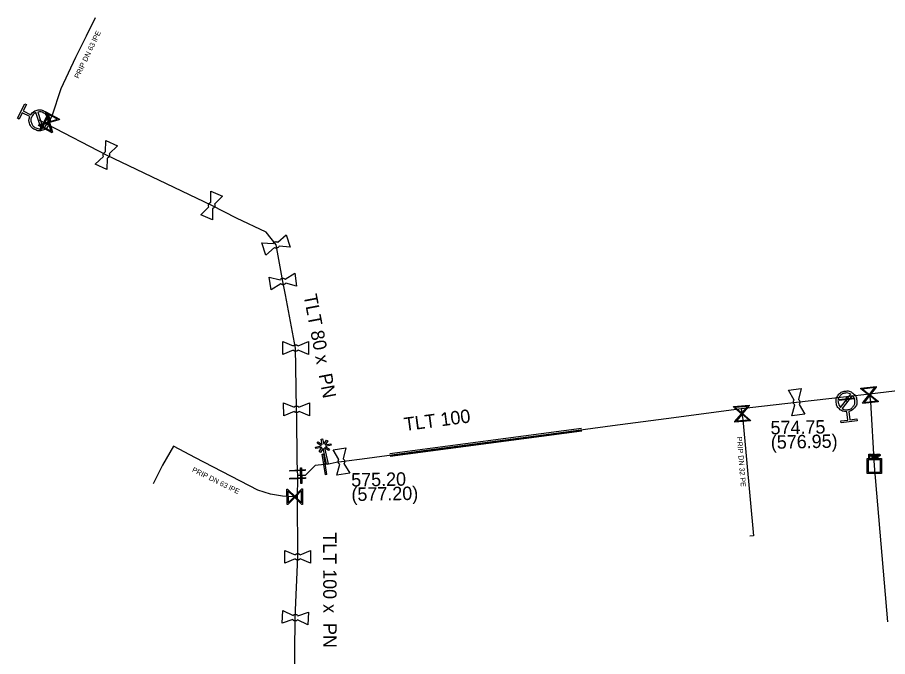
# Model space of a CAD drawing. Extents: x -643544 to -637295, y -1119190 to -1111715.
# Drawn here: x -641965.2 to -641880.8, y -1115265.2 to -1115203.3 of the extents above; entities that cross this region are included whole.
import ezdxf

# ---------------------------------------------------------------- set-up
doc = ezdxf.new("R2010")
doc.units = 0
for name, color, linetype in [('Default', 7, 'Continuous'), ('VP Chránička', 7, 'Continuous'), ('VP Chránička - okraje', 7, 'Continuous'), ('VP Hydrant', 7, 'Continuous'), ('VP Lomový bod', 7, 'Continuous'), ('VP Lomový bod - popis', 7, 'Continuous'), ('VP Popis přípojky', 7, 'Continuous'), ('VP Přípojka', 7, 'Continuous'), ('VP Změna materiálu', 7, 'Continuous'), ('VP Řad', 7, 'Continuous'), ('VP Řad - popis', 7, 'Continuous'), ('VP Šachta', 7, 'Continuous'), ('VP Šoupě', 7, 'Continuous')]:
    doc.layers.add(name, color=color, linetype=linetype)

msp = doc.modelspace()

# ---------------------------------------------------------------- linework, layer by layer
at = {"layer": 'Default'}
for points in [[(-641963.867, -1115212.699), (-641963.679, -1115212.391), (-641963.331, -1115212.278), (-641962.938, -1115212.151), (-641962.567, -1115212.339), (-641962.197, -1115212.525), (-641962.069, -1115212.919), (-641961.941, -1115213.312), (-641962.129, -1115213.683), (-641962.314, -1115214.051), (-641962.707, -1115214.18), (-641963.1, -1115214.31), (-641963.47, -1115214.123), (-641963.841, -1115213.936), (-641963.971, -1115213.544), (-641964.088, -1115213.195), (-641963.95, -1115212.862)], [(-641963.359, -1115212.489), (-641963.615, -1115212.603), (-641963.748, -1115212.864), (-641963.9, -1115213.166), (-641963.795, -1115213.485), (-641963.691, -1115213.803), (-641963.389, -1115213.956), (-641963.128, -1115214.088), (-641962.854, -1115214.027)], [(-641962.681, -1115213.971), (-641962.428, -1115213.855), (-641962.298, -1115213.598), (-641962.146, -1115213.298), (-641962.25, -1115212.978), (-641962.354, -1115212.658), (-641962.656, -1115212.506), (-641962.914, -1115212.375), (-641963.186, -1115212.433)], [(-641956.813, -1115216.733), (-641956.836, -1115216.685), (-641956.841, -1115216.63), (-641956.849, -1115216.547), (-641956.815, -1115216.472), (-641956.782, -1115216.397), (-641956.712, -1115216.346), (-641956.669, -1115216.314), (-641956.618, -1115216.299)], [(-641956.245, -1115216.467), (-641956.224, -1115216.514), (-641956.218, -1115216.567), (-641956.211, -1115216.653), (-641956.245, -1115216.728), (-641956.278, -1115216.803), (-641956.346, -1115216.852), (-641956.39, -1115216.885), (-641956.441, -1115216.9)], [(-641946.6, -1115221.628), (-641946.624, -1115221.581), (-641946.63, -1115221.526), (-641946.64, -1115221.443), (-641946.607, -1115221.368), (-641946.575, -1115221.292), (-641946.506, -1115221.239), (-641946.465, -1115221.207), (-641946.414, -1115221.191)], [(-641946.038, -1115221.351), (-641946.015, -1115221.398), (-641946.009, -1115221.451), (-641946, -1115221.537), (-641946.033, -1115221.612), (-641946.065, -1115221.688), (-641946.131, -1115221.739), (-641946.175, -1115221.772), (-641946.225, -1115221.788)], [(-641940.369, -1115225.19), (-641940.349, -1115225.141), (-641940.312, -1115225.101), (-641940.255, -1115225.039), (-641940.178, -1115225.013), (-641940.1, -1115224.988), (-641940.015, -1115225.005), (-641939.963, -1115225.014), (-641939.918, -1115225.042)], [(-641939.79, -1115225.431), (-641939.81, -1115225.478), (-641939.846, -1115225.518), (-641939.905, -1115225.581), (-641939.982, -1115225.607), (-641940.06, -1115225.632), (-641940.143, -1115225.616), (-641940.196, -1115225.605), (-641940.241, -1115225.578)], [(-641939.674, -1115228.693), (-641939.646, -1115228.648), (-641939.603, -1115228.615), (-641939.537, -1115228.563), (-641939.456, -1115228.551), (-641939.375, -1115228.539), (-641939.294, -1115228.57), (-641939.244, -1115228.589), (-641939.204, -1115228.623)], [(-641939.144, -1115229.028), (-641939.172, -1115229.072), (-641939.214, -1115229.105), (-641939.283, -1115229.157), (-641939.364, -1115229.169), (-641939.445, -1115229.181), (-641939.524, -1115229.151), (-641939.575, -1115229.131), (-641939.614, -1115229.096)], [(-641937.943, -1115235.516), (-641937.977, -1115235.555), (-641938.024, -1115235.582), (-641938.1, -1115235.623), (-641938.181, -1115235.622), (-641938.263, -1115235.622), (-641938.336, -1115235.58), (-641938.384, -1115235.553), (-641938.418, -1115235.513)], [(-641938.416, -1115235.105), (-641938.381, -1115235.065), (-641938.334, -1115235.038), (-641938.26, -1115234.997), (-641938.179, -1115234.998), (-641938.097, -1115234.998), (-641938.021, -1115235.041), (-641937.975, -1115235.067), (-641937.941, -1115235.107)], [(-641884.736, -1115241.48), (-641885.096, -1115241.496), (-641885.385, -1115241.271), (-641885.71, -1115241.016), (-641885.762, -1115240.604), (-641885.814, -1115240.193), (-641885.56, -1115239.866), (-641885.306, -1115239.54), (-641884.894, -1115239.488), (-641884.485, -1115239.436), (-641884.158, -1115239.689), (-641883.83, -1115239.942), (-641883.778, -1115240.352), (-641883.726, -1115240.765), (-641883.978, -1115241.092), (-641884.201, -1115241.384), (-641884.554, -1115241.457)], [(-641884.346, -1115239.785), (-641884.583, -1115239.639), (-641884.87, -1115239.676), (-641885.203, -1115239.718), (-641885.41, -1115239.983), (-641885.616, -1115240.249), (-641885.574, -1115240.584), (-641885.538, -1115240.871), (-641885.338, -1115241.064)], [(-641885.194, -1115241.175), (-641884.956, -1115241.325), (-641884.666, -1115241.288), (-641884.331, -1115241.245), (-641884.125, -1115240.98), (-641883.919, -1115240.715), (-641883.962, -1115240.38), (-641883.999, -1115240.089), (-641884.202, -1115239.896)], [(-641889.77, -1115240.822), (-641889.815, -1115240.793), (-641889.848, -1115240.749), (-641889.898, -1115240.682), (-641889.909, -1115240.601), (-641889.92, -1115240.52), (-641889.888, -1115240.44), (-641889.868, -1115240.39), (-641889.833, -1115240.351)], [(-641889.428, -1115240.297), (-641889.384, -1115240.326), (-641889.352, -1115240.368), (-641889.301, -1115240.438), (-641889.29, -1115240.519), (-641889.279, -1115240.6), (-641889.31, -1115240.678), (-641889.331, -1115240.729), (-641889.366, -1115240.768)], [(-641938.328, -1115241.048), (-641938.294, -1115241.007), (-641938.247, -1115240.98), (-641938.174, -1115240.938), (-641938.092, -1115240.938), (-641938.01, -1115240.937), (-641937.934, -1115240.979), (-641937.888, -1115241.004), (-641937.853, -1115241.045)], [(-641937.851, -1115241.453), (-641937.884, -1115241.493), (-641937.931, -1115241.52), (-641938.006, -1115241.562), (-641938.088, -1115241.562), (-641938.17, -1115241.563), (-641938.243, -1115241.522), (-641938.291, -1115241.496), (-641938.325, -1115241.455)], [(-641882.45, -1115245.587), (-641882.414, -1115245.587), (-641882.395, -1115245.591), (-641882.369, -1115245.596), (-641882.351, -1115245.608), (-641882.332, -1115245.62), (-641882.322, -1115245.642), (-641882.312, -1115245.664), (-641882.312, -1115245.691), (-641882.312, -1115245.737), (-641882.34, -1115245.768), (-641882.369, -1115245.799), (-641882.445, -1115245.799)], [(-641882.445, -1115245.758), (-641882.398, -1115245.758), (-641882.379, -1115245.741), (-641882.361, -1115245.724), (-641882.361, -1115245.692), (-641882.361, -1115245.67), (-641882.372, -1115245.654), (-641882.383, -1115245.638), (-641882.401, -1115245.633), (-641882.413, -1115245.63), (-641882.446, -1115245.63)], [(-641882.055, -1115245.871), (-641882.076, -1115245.838), (-641882.09, -1115245.821), (-641882.103, -1115245.804), (-641882.114, -1115245.798), (-641882.125, -1115245.791), (-641882.136, -1115245.788), (-641882.143, -1115245.786), (-641882.162, -1115245.786)], [(-641882.115, -1115245.746), (-641882.082, -1115245.746), (-641882.064, -1115245.739), (-641882.046, -1115245.732), (-641882.036, -1115245.718), (-641882.027, -1115245.703), (-641882.027, -1115245.685), (-641882.027, -1115245.66), (-641882.046, -1115245.644), (-641882.064, -1115245.627), (-641882.104, -1115245.627)], [(-641882.105, -1115245.587), (-641882.058, -1115245.587), (-641882.033, -1115245.597), (-641882.008, -1115245.607), (-641881.993, -1115245.631), (-641881.978, -1115245.655), (-641881.978, -1115245.685), (-641881.978, -1115245.724), (-641882.003, -1115245.749), (-641882.027, -1115245.775), (-641882.079, -1115245.782), (-641882.06, -1115245.792), (-641882.05, -1115245.801), (-641882.03, -1115245.819), (-641882.011, -1115245.848)], [(-641881.648, -1115245.588), (-641881.612, -1115245.588), (-641881.593, -1115245.592), (-641881.567, -1115245.597), (-641881.549, -1115245.609), (-641881.53, -1115245.621), (-641881.52, -1115245.643), (-641881.51, -1115245.665), (-641881.51, -1115245.692), (-641881.51, -1115245.738), (-641881.538, -1115245.769), (-641881.567, -1115245.801), (-641881.643, -1115245.801)], [(-641881.643, -1115245.759), (-641881.596, -1115245.759), (-641881.577, -1115245.742), (-641881.559, -1115245.725), (-641881.559, -1115245.693), (-641881.559, -1115245.671), (-641881.57, -1115245.655), (-641881.581, -1115245.639), (-641881.599, -1115245.635), (-641881.611, -1115245.631), (-641881.644, -1115245.631)], [(-641933.906, -1115246.575), (-641933.951, -1115246.547), (-641933.985, -1115246.504), (-641934.037, -1115246.438), (-641934.049, -1115246.357), (-641934.061, -1115246.276), (-641934.03, -1115246.195), (-641934.012, -1115246.145), (-641933.977, -1115246.105)], [(-641933.573, -1115246.044), (-641933.529, -1115246.072), (-641933.496, -1115246.114), (-641933.443, -1115246.182), (-641933.431, -1115246.263), (-641933.419, -1115246.344), (-641933.449, -1115246.423), (-641933.468, -1115246.474), (-641933.503, -1115246.513)], [(-641938.217, -1115255.346), (-641938.183, -1115255.306), (-641938.135, -1115255.279), (-641938.062, -1115255.238), (-641937.98, -1115255.238), (-641937.898, -1115255.238), (-641937.823, -1115255.28), (-641937.776, -1115255.306), (-641937.742, -1115255.346)], [(-641937.742, -1115255.755), (-641937.776, -1115255.794), (-641937.823, -1115255.821), (-641937.898, -1115255.863), (-641937.98, -1115255.863), (-641938.062, -1115255.863), (-641938.135, -1115255.821), (-641938.183, -1115255.794), (-641938.217, -1115255.754)], [(-641937.985, -1115261.67), (-641938.022, -1115261.707), (-641938.07, -1115261.73), (-641938.148, -1115261.767), (-641938.23, -1115261.762), (-641938.311, -1115261.757), (-641938.382, -1115261.711), (-641938.428, -1115261.681), (-641938.459, -1115261.638)], [(-641938.433, -1115261.232), (-641938.397, -1115261.194), (-641938.348, -1115261.17), (-641938.272, -1115261.133), (-641938.19, -1115261.138), (-641938.109, -1115261.143), (-641938.036, -1115261.191), (-641937.991, -1115261.219), (-641937.96, -1115261.262)]]:
    msp.add_open_spline(points, degree=3, dxfattribs=at)
at = {"layer": 'VP Chránička'}
msp.add_lwpolyline([(-641929.03, -1115245.68), (-641910.435, -1115243.225)], dxfattribs=at)
at = {"layer": 'VP Chránička - okraje'}
for points in [[(-641929.048, -1115245.541), (-641910.453, -1115243.086)], [(-641910.417, -1115243.364), (-641929.012, -1115245.819)]]:
    msp.add_lwpolyline(points, dxfattribs=at)
at = {"layer": 'VP Hydrant'}
for points in [[(-641963.95, -1115212.862), (-641964.682, -1115212.492), (-641964.993, -1115213.107), (-641965.157, -1115213.025), (-641964.452, -1115211.63), (-641964.288, -1115211.713), (-641964.599, -1115212.328), (-641963.867, -1115212.699)], [(-641962.854, -1115214.027), (-641963.359, -1115212.489)], [(-641963.186, -1115212.433), (-641962.681, -1115213.971)], [(-641885.338, -1115241.064), (-641884.346, -1115239.785)], [(-641884.202, -1115239.896), (-641885.194, -1115241.175)], [(-641884.554, -1115241.457), (-641884.451, -1115242.27), (-641883.767, -1115242.184), (-641883.744, -1115242.366), (-641885.294, -1115242.562), (-641885.317, -1115242.38), (-641884.633, -1115242.294), (-641884.736, -1115241.48)]]:
    msp.add_lwpolyline(points, dxfattribs=at)
at = {"layer": 'VP Lomový bod'}
for points in [[(-641956.618, -1115216.299), (-641956.588, -1115215.204)], [(-641956.588, -1115215.204), (-641955.448, -1115215.716), (-641956.245, -1115216.467)], [(-641956.441, -1115216.9), (-641956.472, -1115217.996), (-641957.612, -1115217.484), (-641956.813, -1115216.733)], [(-641946.414, -1115221.191), (-641946.405, -1115220.095)], [(-641946.405, -1115220.095), (-641945.255, -1115220.585), (-641946.038, -1115221.351)], [(-641946.225, -1115221.788), (-641946.235, -1115222.885), (-641947.385, -1115222.395), (-641946.6, -1115221.628)], [(-641939.918, -1115225.042), (-641939.088, -1115224.326)], [(-641939.088, -1115224.326), (-641938.697, -1115225.514), (-641939.79, -1115225.431)], [(-641940.241, -1115225.578), (-641941.072, -1115226.294), (-641941.463, -1115225.106), (-641940.369, -1115225.19)], [(-641939.204, -1115228.623), (-641938.265, -1115228.058)], [(-641938.265, -1115228.058), (-641938.082, -1115229.295), (-641939.144, -1115229.028)], [(-641939.614, -1115229.096), (-641940.555, -1115229.662), (-641940.738, -1115228.425), (-641939.674, -1115228.693)], [(-641938.418, -1115235.513), (-641939.433, -1115235.929), (-641939.427, -1115234.679), (-641938.416, -1115235.105)], [(-641936.927, -1115234.691), (-641936.933, -1115235.941), (-641937.943, -1115235.516)], [(-641937.941, -1115235.107), (-641936.927, -1115234.691)], [(-641890.384, -1115239.403), (-641889.145, -1115239.238), (-641889.428, -1115240.297)], [(-641889.833, -1115240.351), (-641890.384, -1115239.403)], [(-641938.325, -1115241.455), (-641939.336, -1115241.884), (-641939.344, -1115240.634), (-641938.328, -1115241.048)], [(-641937.853, -1115241.045), (-641936.844, -1115240.616)], [(-641936.844, -1115240.616), (-641936.836, -1115241.866), (-641937.851, -1115241.453)], [(-641889.366, -1115240.768), (-641888.815, -1115241.717), (-641890.054, -1115241.882), (-641889.77, -1115240.822)], [(-641934.546, -1115245.168), (-641933.31, -1115244.98), (-641933.573, -1115246.044)], [(-641933.977, -1115246.105), (-641934.546, -1115245.168)], [(-641933.503, -1115246.513), (-641932.934, -1115247.452), (-641934.17, -1115247.64), (-641933.906, -1115246.575)], [(-641938.217, -1115255.754), (-641939.23, -1115256.175), (-641939.23, -1115254.925), (-641938.217, -1115255.346)], [(-641936.73, -1115254.925), (-641936.73, -1115256.175), (-641937.742, -1115255.755)], [(-641937.742, -1115255.346), (-641936.73, -1115254.925)], [(-641938.459, -1115261.638), (-641939.497, -1115261.995), (-641939.418, -1115260.747), (-641938.433, -1115261.232)], [(-641936.923, -1115260.905), (-641937.002, -1115262.153), (-641937.985, -1115261.67)], [(-641937.96, -1115261.262), (-641936.923, -1115260.905)]]:
    msp.add_lwpolyline(points, dxfattribs=at)
at = {"layer": 'VP Přípojka'}
for points in [[(-641962.23, -1115213.63), (-641961.8, -1115212.79), (-641960.93, -1115210.15), (-641959.5, -1115207.1), (-641958.46, -1115205.05), (-641957.578, -1115203.255)], [(-641882.55, -1115239.74), (-641882.54, -1115239.86), (-641882.449, -1115240.51), (-641882.07, -1115246.732), (-641880.797, -1115261.846)], [(-641884.77, -1115240.48), (-641884.75, -1115240.27), (-641884.78, -1115240)], [(-641894.98, -1115241.18), (-641894.9, -1115241.67), (-641894.822, -1115242.229), (-641893.79, -1115253.53), (-641894.133, -1115253.56)], [(-641937.99, -1115249.72), (-641938.1, -1115249.72), (-641938.26, -1115249.73), (-641939.45, -1115249.68), (-641940.63, -1115249.47), (-641941.86, -1115249.08), (-641947.88, -1115245.94), (-641950.01, -1115244.82), (-641951.09, -1115246.67), (-641951.984, -1115248.459)]]:
    msp.add_lwpolyline(points, dxfattribs=at)
at = {"layer": 'VP Změna materiálu'}
msp.add_lwpolyline([(-641935.602, -1115244.661), (-641935.717, -1115244.134), (-641935.565, -1115244.1), (-641935.451, -1115244.623), (-641935.198, -1115244.228), (-641935.067, -1115244.313), (-641935.318, -1115244.705), (-641934.755, -1115244.582), (-641934.721, -1115244.735), (-641935.294, -1115244.86), (-641934.895, -1115245.115), (-641934.978, -1115245.246), (-641935.369, -1115244.996), (-641935.031, -1115246.543), (-641935.184, -1115246.576), (-641935.523, -1115245.025), (-641935.777, -1115245.422), (-641935.908, -1115245.337), (-641935.653, -1115244.938), (-641936.224, -1115245.063), (-641936.257, -1115244.91), (-641935.696, -1115244.787), (-641936.085, -1115244.536), (-641936.002, -1115244.406), (-641935.602, -1115244.661)], dxfattribs=at)
at = {"layer": 'VP Řad'}
for points in [[(-641937.98, -1115247.67), (-641937.99, -1115247.18), (-641938.02, -1115246.12), (-641938.07, -1115242), (-641938.09, -1115241.25), (-641938.15, -1115237.17), (-641938.18, -1115235.31), (-641939.16, -1115230.16), (-641939.41, -1115228.86), (-641940.08, -1115225.31), (-641941.05, -1115224.07), (-641943.91, -1115222.73), (-641946.32, -1115221.49), (-641956.53, -1115216.6), (-641962.23, -1115213.63), (-641962.56, -1115213.47), (-641963.02, -1115213.23)], [(-641935.11, -1115246.56), (-641934.24, -1115246.37), (-641933.74, -1115246.31), (-641931.25, -1115245.98), (-641925.3, -1115245.19), (-641919.35, -1115244.4), (-641913.41, -1115243.62), (-641907.46, -1115242.83), (-641901.51, -1115242.05), (-641894.98, -1115241.18), (-641889.6, -1115240.56), (-641884.78, -1115240), (-641882.55, -1115239.74), (-641877.68, -1115239.18)], [(-641935.11, -1115246.56), (-641935.39, -1115246.59), (-641936.29, -1115246.7), (-641937.25, -1115247.66), (-641937.64, -1115247.68), (-641937.98, -1115247.67)], [(-641938.75, -1115299.71), (-641938.27, -1115281.49), (-641938.25, -1115269.65), (-641938.25, -1115267.41), (-641938.25, -1115264.85), (-641938.21, -1115261.45), (-641937.98, -1115255.55), (-641937.99, -1115249.72), (-641937.98, -1115247.94), (-641937.98, -1115247.67)]]:
    msp.add_lwpolyline(points, dxfattribs=at)
at = {"layer": 'VP Šachta'}
for points in [[(-641882.584, -1115245.946), (-641882.584, -1115245.587), (-641882.45, -1115245.587)], [(-641882.445, -1115245.799), (-641882.538, -1115245.799), (-641882.538, -1115245.946), (-641882.584, -1115245.946)], [(-641882.446, -1115245.63), (-641882.538, -1115245.63), (-641882.538, -1115245.758)], [(-641882.538, -1115245.758), (-641882.445, -1115245.758)], [(-641882.264, -1115245.946), (-641882.264, -1115245.587), (-641882.105, -1115245.587)], [(-641882.162, -1115245.786), (-641882.216, -1115245.786), (-641882.216, -1115245.946), (-641882.264, -1115245.946)], [(-641882.104, -1115245.627), (-641882.216, -1115245.627), (-641882.216, -1115245.746)], [(-641882.216, -1115245.746), (-641882.115, -1115245.746)], [(-641881.9, -1115245.947), (-641881.9, -1115245.588), (-641881.854, -1115245.588), (-641881.854, -1115245.947), (-641881.9, -1115245.947)], [(-641881.782, -1115245.947), (-641881.782, -1115245.588), (-641881.648, -1115245.588)], [(-641881.643, -1115245.801), (-641881.736, -1115245.801), (-641881.736, -1115245.947), (-641881.782, -1115245.947)], [(-641881.644, -1115245.631), (-641881.736, -1115245.631), (-641881.736, -1115245.759)], [(-641881.736, -1115245.759), (-641881.643, -1115245.759)], [(-641881.363, -1115246.009), (-641881.363, -1115247.461), (-641882.777, -1115247.461), (-641882.777, -1115246.009), (-641881.363, -1115246.009)], [(-641882.656, -1115246.133), (-641882.656, -1115247.337), (-641881.484, -1115247.337), (-641881.484, -1115246.133), (-641882.656, -1115246.133)], [(-641882.011, -1115245.848), (-641881.949, -1115245.946), (-641882.009, -1115245.946), (-641882.055, -1115245.871)]]:
    msp.add_lwpolyline(points, dxfattribs=at)
at = {"layer": 'VP Šoupě'}
for points in [[(-641962.405, -1115212.404), (-641961.084, -1115213.115), (-641961.115, -1115213.173), (-641961.24, -1115213.206), (-641962.044, -1115213.449), (-641961.764, -1115214.378), (-641961.795, -1115214.436), (-641963.116, -1115213.725), (-641963.085, -1115213.667), (-641962.153, -1115213.39), (-641962.396, -1115212.585), (-641962.436, -1115212.462), (-641962.405, -1115212.404)], [(-641962.183, -1115212.82), (-641962.853, -1115214.162), (-641962.937, -1115214.12), (-641962.267, -1115212.778), (-641962.183, -1115212.82)], [(-641962.311, -1115212.561), (-641962.069, -1115213.364), (-641961.268, -1115213.122), (-641962.311, -1115212.561)], [(-641961.885, -1115214.281), (-641962.128, -1115213.474), (-641962.933, -1115213.717), (-641961.885, -1115214.281)], [(-641881.702, -1115240.51), (-641883.19, -1115240.698), (-641883.198, -1115240.633), (-641883.116, -1115240.534), (-641882.602, -1115239.869), (-641883.37, -1115239.276), (-641883.378, -1115239.21), (-641881.89, -1115239.022), (-641881.882, -1115239.087), (-641882.479, -1115239.854), (-641881.814, -1115240.367), (-641881.71, -1115240.444), (-641881.702, -1115240.51)], [(-641883.215, -1115239.284), (-641882.548, -1115239.8), (-641882.034, -1115239.134), (-641883.215, -1115239.284)], [(-641881.87, -1115240.437), (-641882.533, -1115239.923), (-641883.045, -1115240.585), (-641881.87, -1115240.437)], [(-641883.999, -1115240.243), (-641885.492, -1115240.391), (-641885.501, -1115240.297), (-641884.008, -1115240.149), (-641883.999, -1115240.243)], [(-641895.711, -1115240.986), (-641894.216, -1115240.859), (-641894.211, -1115240.925), (-641894.297, -1115241.02), (-641894.837, -1115241.663), (-641894.095, -1115242.288), (-641894.089, -1115242.354), (-641895.584, -1115242.481), (-641895.589, -1115242.415), (-641894.961, -1115241.674), (-641895.604, -1115241.133), (-641895.705, -1115241.052), (-641895.711, -1115240.986)], [(-641895.546, -1115241.067), (-641894.905, -1115241.606), (-641894.366, -1115240.966), (-641895.546, -1115241.067)], [(-641894.249, -1115242.273), (-641894.894, -1115241.731), (-641895.435, -1115242.374), (-641894.249, -1115242.273)], [(-641935.482, -1115245.592), (-641935.174, -1115247.569), (-641935.298, -1115247.588), (-641935.606, -1115245.611), (-641935.482, -1115245.592)], [(-641938.741, -1115247.167), (-641937.243, -1115247.1), (-641937.239, -1115247.193), (-641938.737, -1115247.26), (-641938.741, -1115247.167)], [(-641937.618, -1115246.929), (-641937.568, -1115248.428), (-641937.662, -1115248.431), (-641937.712, -1115246.932), (-641937.618, -1115246.929)], [(-641938.731, -1115247.914), (-641937.232, -1115247.872), (-641937.229, -1115247.966), (-641938.728, -1115248.008), (-641938.731, -1115247.914)], [(-641938.999, -1115250.491), (-641939.021, -1115248.991), (-641938.955, -1115248.99), (-641938.866, -1115249.083), (-641938.262, -1115249.667), (-641937.587, -1115248.97), (-641937.521, -1115248.969), (-641937.499, -1115250.469), (-641937.565, -1115250.47), (-641938.261, -1115249.792), (-641938.845, -1115250.395), (-641938.933, -1115250.49), (-641938.999, -1115250.491)], [(-641938.907, -1115250.332), (-641938.324, -1115249.73), (-641938.925, -1115249.148), (-641938.907, -1115250.332)], [(-641937.613, -1115249.122), (-641938.199, -1115249.728), (-641937.595, -1115250.313), (-641937.613, -1115249.122)]]:
    msp.add_lwpolyline(points, dxfattribs=at)

# ---------------------------------------------------------------- texts
at = {"layer": 'VP Lomový bod - popis'}
for s, p in [('574.75', (-641892.119, -1115243.682)), ('(576.95)', (-641892.094, -1115245.082)), ('575.20', (-641932.781, -1115248.741)), ('(577.20)', (-641932.757, -1115250.14))]:
    msp.add_text(s, height=1.3, rotation=1, dxfattribs=at).set_placement(p)
at = {"layer": 'VP Popis přípojky'}
for s, rotation, p in [('PRIP DN 63 lPE', 64.3329, (-641959.216, -1115209.23)), ('PRIP DN 32 PE', 274.68055, (-641895.401, -1115243.929)), ('PRIP DN 63 lPE', 333.8244, (-641948.272, -1115247.276))]:
    msp.add_text(s, height=0.5, rotation=rotation, dxfattribs=at).set_placement(p)
at = {"layer": 'VP Řad - popis'}
for s, rotation, p in [('TLT 80 x  PN ', 280.77407, (-641937.418, -1115230.204)), ('TLT 100', 7.5631, (-641927.584, -1115243.364)), ('TLT 100 x  PN ', 270.09828, (-641935.516, -1115253.176))]:
    msp.add_text(s, height=1.3, rotation=rotation, dxfattribs=at).set_placement(p)

doc.saveas('drawing.dxf')
